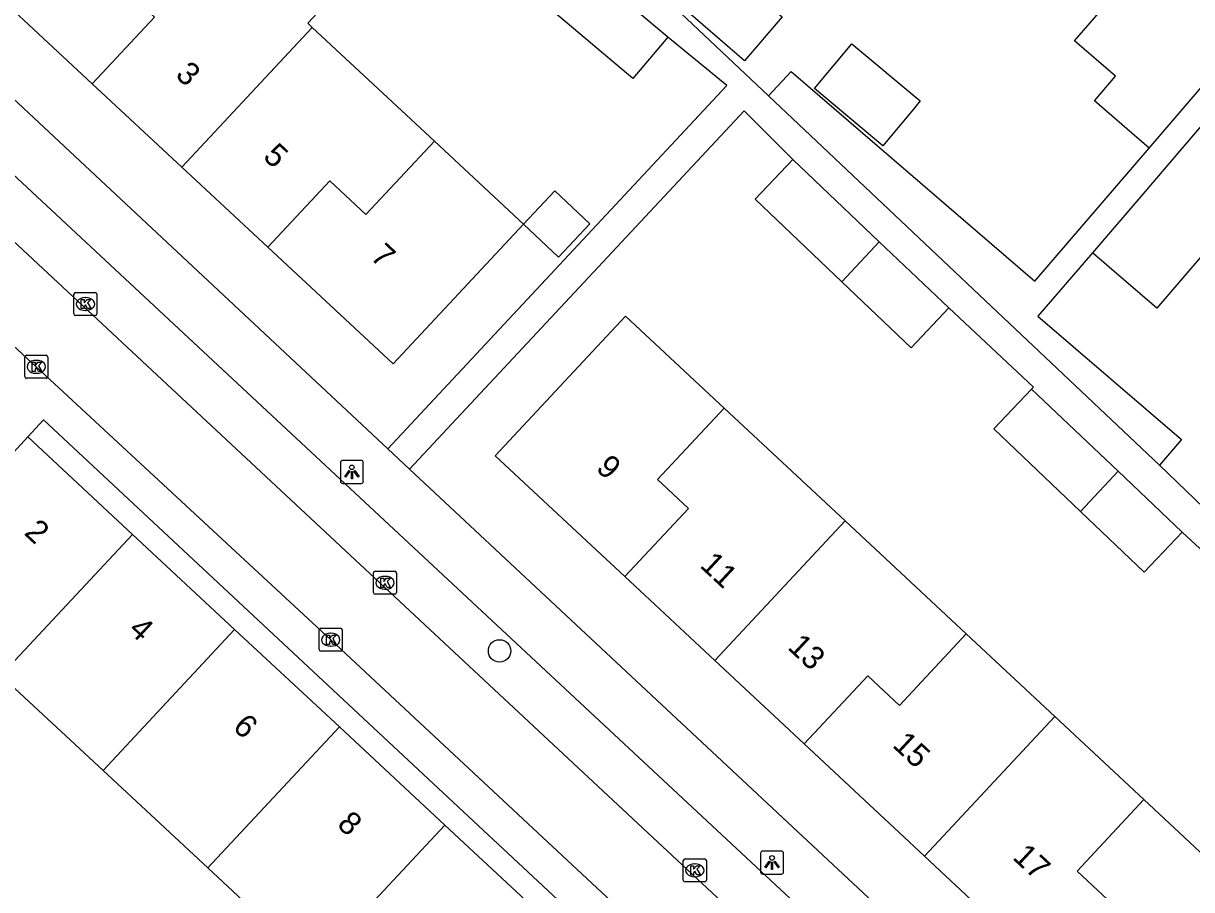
# Model space of a CAD drawing. Extents: x 162347 to 162868, y 381221 to 381813.
# Drawn here: x 162547.5 to 162598.2, y 381682.2 to 381719.8 of the extents above; entities that cross this region are included whole.
import ezdxf

# ---------------------------------------------------------------- set-up
doc = ezdxf.new("R2010")
doc.units = 0
for name, color, linetype in [('IMGEO_Boom', 7, 'Continuous'), ('IMGEO_Kolk', 7, 'Continuous'), ('IMGEO_Lichtpunt', 7, 'Continuous'), ('IMGEO_Pand', 7, 'Continuous'), ('IMGEO_Pand_nummerreeks', 7, 'Continuous'), ('IMGEO_Rijbaan_lokaal_open', 7, 'Continuous'), ('IMGEO_Voetpad_open', 7, 'Continuous')]:
    doc.layers.add(name, color=color, linetype=linetype)

msp = doc.modelspace()

# ---------------------------------------------------------------- linework, layer by layer
at = {"layer": 'IMGEO_Boom'}
msp.add_circle((162568.156, 381692.535), 0.489, dxfattribs=at)
at = {"layer": 'IMGEO_Kolk'}
for p, q in [((162549.736, 381708.106), (162550.588, 381708.106)), ((162549.661, 381707.18), (162549.661, 381708.032)), ((162550.149, 381707.886), (162550.174, 381707.886)), ((162550.662, 381708.032), (162550.662, 381707.18)), ((162550.588, 381707.106), (162549.736, 381707.106)), ((162550.172, 381707.326), (162550.147, 381707.326)), ((162547.526, 381704.453), (162547.526, 381705.305)), ((162547.601, 381705.379), (162548.453, 381705.379)), ((162548.014, 381705.159), (162548.039, 381705.159)), ((162548.527, 381705.305), (162548.527, 381704.453)), ((162548.037, 381704.599), (162548.012, 381704.599)), ((162548.453, 381704.379), (162547.601, 381704.379)), ((162562.675, 381695.071), (162562.675, 381695.923)), ((162562.75, 381695.997), (162563.602, 381695.997)), ((162563.676, 381695.923), (162563.676, 381695.071)), ((162563.163, 381695.777), (162563.188, 381695.777)), ((162563.602, 381694.997), (162562.75, 381694.997)), ((162563.186, 381695.217), (162563.161, 381695.217)), ((162560.317, 381692.595), (162560.317, 381693.447)), ((162560.392, 381693.521), (162561.244, 381693.521)), ((162561.318, 381693.447), (162561.318, 381692.595)), ((162560.805, 381693.301), (162560.83, 381693.301)), ((162561.244, 381692.521), (162560.392, 381692.521)), ((162560.828, 381692.741), (162560.803, 381692.741)), ((162576.138, 381682.578), (162576.138, 381683.43)), ((162576.213, 381683.504), (162577.065, 381683.504)), ((162576.626, 381683.284), (162576.651, 381683.284)), ((162577.139, 381683.43), (162577.139, 381682.578)), ((162576.649, 381682.724), (162576.624, 381682.724)), ((162577.065, 381682.504), (162576.213, 381682.504))]:
    msp.add_line(p, q, dxfattribs=at)
for points in [[(162549.736, 381708.106), (162550.588, 381708.106)], [(162549.661, 381707.18), (162549.661, 381708.032)], [(162549.982, 381707.806), (162550.105, 381707.806), (162550.105, 381707.655), (162550.235, 381707.806), (162550.399, 381707.806), (162550.253, 381707.655), (162550.406, 381707.406), (162550.254, 381707.406), (162550.169, 381707.57), (162550.105, 381707.503), (162550.105, 381707.406), (162549.982, 381707.406), (162549.982, 381707.806)], [(162550.662, 381708.032), (162550.662, 381707.18)], [(162550.588, 381707.106), (162549.736, 381707.106)], [(162547.526, 381704.453), (162547.526, 381705.305)], [(162547.601, 381705.379), (162548.453, 381705.379)], [(162547.847, 381705.079), (162547.97, 381705.079), (162547.97, 381704.928), (162548.1, 381705.079), (162548.264, 381705.079), (162548.118, 381704.928), (162548.271, 381704.679), (162548.119, 381704.679), (162548.034, 381704.843), (162547.97, 381704.776), (162547.97, 381704.679), (162547.847, 381704.679), (162547.847, 381705.079)], [(162548.527, 381705.305), (162548.527, 381704.453)], [(162548.453, 381704.379), (162547.601, 381704.379)], [(162562.675, 381695.071), (162562.675, 381695.923)], [(162562.75, 381695.997), (162563.602, 381695.997)], [(162563.676, 381695.923), (162563.676, 381695.071)], [(162562.996, 381695.697), (162563.119, 381695.697), (162563.119, 381695.546), (162563.249, 381695.697), (162563.413, 381695.697), (162563.267, 381695.546), (162563.42, 381695.297), (162563.268, 381695.297), (162563.183, 381695.461), (162563.119, 381695.394), (162563.119, 381695.297), (162562.996, 381695.297), (162562.996, 381695.697)], [(162563.602, 381694.997), (162562.75, 381694.997)], [(162560.317, 381692.595), (162560.317, 381693.447)], [(162560.392, 381693.521), (162561.244, 381693.521)], [(162561.318, 381693.447), (162561.318, 381692.595)], [(162560.638, 381693.221), (162560.761, 381693.221), (162560.761, 381693.07), (162560.891, 381693.221), (162561.055, 381693.221), (162560.909, 381693.07), (162561.062, 381692.821), (162560.91, 381692.821), (162560.825, 381692.985), (162560.761, 381692.918), (162560.761, 381692.821), (162560.638, 381692.821), (162560.638, 381693.221)], [(162561.244, 381692.521), (162560.392, 381692.521)], [(162576.138, 381682.578), (162576.138, 381683.43)], [(162576.213, 381683.504), (162577.065, 381683.504)], [(162577.139, 381683.43), (162577.139, 381682.578)], [(162576.459, 381683.204), (162576.582, 381683.204), (162576.582, 381683.053), (162576.712, 381683.204), (162576.876, 381683.204), (162576.73, 381683.053), (162576.883, 381682.804), (162576.731, 381682.804), (162576.646, 381682.968), (162576.582, 381682.901), (162576.582, 381682.804), (162576.459, 381682.804), (162576.459, 381683.204)], [(162577.065, 381682.504), (162576.213, 381682.504)]]:
    msp.add_lwpolyline(points, dxfattribs=at)
for centre, start, end in [((162549.738, 381708.03), 91.552, 178.448), ((162549.738, 381708.03), 91.552, 178.448), ((162550.586, 381708.03), 1.552, 88.448), ((162550.586, 381708.03), 1.552, 88.448), ((162549.738, 381707.182), 181.552, 268.448), ((162549.738, 381707.182), 181.552, 268.448), ((162550.586, 381707.182), 271.552, 358.448), ((162550.586, 381707.182), 271.552, 358.448), ((162547.603, 381705.303), 91.552, 178.448), ((162547.603, 381705.303), 91.552, 178.448), ((162548.451, 381705.303), 1.552, 88.448), ((162548.451, 381705.303), 1.552, 88.448), ((162547.603, 381704.455), 181.552, 268.448), ((162547.603, 381704.455), 181.552, 268.448), ((162548.451, 381704.455), 271.552, 358.448), ((162548.451, 381704.455), 271.552, 358.448), ((162562.752, 381695.921), 91.552, 178.448), ((162562.752, 381695.921), 91.552, 178.448), ((162563.6, 381695.921), 1.552, 88.448), ((162563.6, 381695.921), 1.552, 88.448), ((162562.752, 381695.073), 181.552, 268.448), ((162562.752, 381695.073), 181.552, 268.448), ((162563.6, 381695.073), 271.552, 358.448), ((162563.6, 381695.073), 271.552, 358.448), ((162560.394, 381693.445), 91.552, 178.448), ((162560.394, 381693.445), 91.552, 178.448), ((162561.242, 381693.445), 1.552, 88.448), ((162561.242, 381693.445), 1.552, 88.448), ((162560.394, 381692.597), 181.552, 268.448), ((162560.394, 381692.597), 181.552, 268.448), ((162561.242, 381692.597), 271.552, 358.448), ((162561.242, 381692.597), 271.552, 358.448), ((162576.215, 381683.428), 91.552, 178.448), ((162576.215, 381683.428), 91.552, 178.448), ((162577.063, 381683.428), 1.552, 88.448), ((162577.063, 381683.428), 1.552, 88.448), ((162576.215, 381682.58), 181.552, 268.448), ((162576.215, 381682.58), 181.552, 268.448), ((162577.063, 381682.58), 271.552, 358.448), ((162577.063, 381682.58), 271.552, 358.448)]:
    msp.add_arc(centre, 0.0765, start, end, dxfattribs=at)
for centre, major_axis, ratio, start_param, end_param in [((162550.148, 381707.606), (-0.387, 0.002), 0.722429, 4.712389, 7.853982), ((162550.173, 381707.606), (-0.39, 0.002), 0.717154, 1.570796, 4.712389), ((162548.013, 381704.879), (-0.387, 0.002), 0.722429, 4.712389, 7.853982), ((162548.038, 381704.879), (-0.39, 0.002), 0.717154, 1.570796, 4.712389), ((162563.162, 381695.497), (-0.387, 0.002), 0.722429, 4.712389, 7.853982), ((162563.187, 381695.497), (-0.39, 0.002), 0.717154, 1.570796, 4.712389), ((162560.804, 381693.021), (-0.387, 0.002), 0.722429, 4.712389, 7.853982), ((162560.829, 381693.021), (-0.39, 0.002), 0.717154, 1.570796, 4.712389), ((162576.625, 381683.004), (-0.387, 0.002), 0.722429, 4.712389, 7.853982), ((162576.65, 381683.004), (-0.39, 0.002), 0.717154, 1.570796, 4.712389)]:
    msp.add_ellipse(centre, major_axis=major_axis, ratio=ratio, start_param=start_param, end_param=end_param, dxfattribs=at)
at = {"layer": 'IMGEO_Lichtpunt'}
for p, q in [((162561.239, 381700.716), (162561.239, 381699.909)), ((162561.239, 381700.716), (162561.239, 381699.909)), ((162562.141, 381700.811), (162561.333, 381700.811)), ((162562.141, 381700.811), (162561.333, 381700.811)), ((162562.235, 381699.909), (162562.235, 381700.716)), ((162562.235, 381699.909), (162562.235, 381700.716)), ((162561.333, 381699.815), (162562.141, 381699.815)), ((162561.333, 381699.815), (162562.141, 381699.815)), ((162579.496, 381683.745), (162579.496, 381682.938)), ((162579.496, 381683.745), (162579.496, 381682.938)), ((162580.398, 381683.84), (162579.59, 381683.84)), ((162580.398, 381683.84), (162579.59, 381683.84)), ((162580.492, 381682.938), (162580.492, 381683.745)), ((162580.492, 381682.938), (162580.492, 381683.745)), ((162579.59, 381682.844), (162580.398, 381682.844)), ((162579.59, 381682.844), (162580.398, 381682.844))]:
    msp.add_line(p, q, dxfattribs=at)
for points in [[(162561.613, 381700.38), (162561.652, 381700.352), (162561.464, 381700.09), (162561.426, 381700.117), (162561.613, 381700.38)], [(162561.715, 381700.332), (162561.762, 381700.332), (162561.762, 381700.01), (162561.715, 381700.01), (162561.715, 381700.332)], [(162561.825, 381700.352), (162561.863, 381700.379), (162562.05, 381700.117), (162562.011, 381700.089), (162561.825, 381700.352)], [(162579.87, 381683.409), (162579.909, 381683.381), (162579.721, 381683.119), (162579.683, 381683.146), (162579.87, 381683.409)], [(162579.972, 381683.361), (162580.019, 381683.361), (162580.019, 381683.039), (162579.972, 381683.039), (162579.972, 381683.361)], [(162580.082, 381683.381), (162580.12, 381683.408), (162580.307, 381683.146), (162580.268, 381683.118), (162580.082, 381683.381)]]:
    msp.add_lwpolyline(points, dxfattribs=at)
for centre in [(162561.738, 381700.514), (162579.995, 381683.543)]:
    msp.add_circle(centre, 0.0994, dxfattribs=at)
for centre, start, end in [((162561.333, 381700.716), 90, 180), ((162561.333, 381700.716), 90, 180), ((162562.141, 381700.716), 0, 90), ((162562.141, 381700.716), 0, 90), ((162561.333, 381699.909), 180, 270), ((162561.333, 381699.909), 180, 270), ((162562.141, 381699.909), 270, 0), ((162562.141, 381699.909), 270, 360), ((162579.59, 381683.745), 90, 180), ((162579.59, 381683.745), 90, 180), ((162580.398, 381683.745), 0, 90), ((162580.398, 381683.745), 0, 90), ((162579.59, 381682.938), 180, 270), ((162579.59, 381682.938), 180, 270), ((162580.398, 381682.938), 270, 0), ((162580.398, 381682.938), 270, 360)]:
    msp.add_arc(centre, 0.0946, start, end, dxfattribs=at)
at = {"layer": 'IMGEO_Pand'}
for points in [[(162560.009, 381719.627), (162559.819, 381719.804), (162561.841, 381721.977), (162556.476, 381726.97), (162554.45, 381724.8)], [(162554.45, 381724.8), (162551.49, 381721.63), (162553.161, 381720.07), (162550.459, 381717.175)], [(162596.381, 381714.385), (162593.998, 381716.432), (162594.918, 381717.503), (162593.142, 381719.036), (162594.886, 381721.066), (162592.71, 381722.935)], [(162550.459, 381717.175), (162544.927, 381722.323)], [(162576.674, 381721.739), (162577.454, 381722.645), (162580.438, 381720.078), (162578.802, 381718.175), (162575.817, 381720.743), (162576.674, 381721.739)], [(162575.468, 381719.201), (162572.149, 381721.995)], [(162575.468, 381719.201), (162573.943, 381717.409), (162570.541, 381720.273)], [(162596.381, 381714.385), (162598.117, 381716.406), (162601.374, 381720.198)], [(162554.346, 381713.559), (162560.009, 381719.627)], [(162560.009, 381719.627), (162565.324, 381714.682)], [(162602.161, 381719.444), (162598.905, 381715.65), (162596.011, 381712.277), (162593.913, 381709.832)], [(162586.135, 381716.074), (162584.805, 381714.484), (162581.832, 381716.969), (162583.459, 381718.915), (162586.431, 381716.429), (162586.135, 381716.074)], [(162550.459, 381717.175), (162554.346, 381713.559)], [(162565.324, 381714.682), (162562.349, 381711.494), (162560.779, 381712.96), (162558.088, 381710.077)], [(162565.324, 381714.682), (162569.192, 381711.083)], [(162580.899, 381713.88), (162579.26, 381712.156), (162583.032, 381708.569)], [(162584.655, 381710.308), (162580.899, 381713.88)], [(162558.088, 381710.077), (162554.346, 381713.559)], [(162569.192, 381711.083), (162570.557, 381712.53), (162572.082, 381711.09), (162570.722, 381709.648), (162569.192, 381711.083)], [(162569.192, 381711.083), (162563.538, 381705.006), (162558.088, 381710.077)], [(162604.373, 381708.988), (162603.481, 381707.984), (162603.386, 381708.066), (162603.222, 381708.206), (162599.855, 381711.095), (162596.711, 381707.431), (162593.913, 381709.832)], [(162584.655, 381710.308), (162583.032, 381708.569)], [(162587.677, 381707.435), (162584.655, 381710.308)], [(162583.032, 381708.569), (162586.038, 381705.711), (162587.677, 381707.435)], [(162577.916, 381703.087), (162573.632, 381707.085), (162571.381, 381704.673), (162567.969, 381701.017), (162573.595, 381695.767)], [(162591.274, 381703.913), (162589.63, 381702.185), (162593.402, 381698.595)], [(162595.03, 381700.34), (162591.274, 381703.913)], [(162577.916, 381703.087), (162575.018, 381699.982), (162576.36, 381698.73), (162573.595, 381695.767)], [(162583.17, 381698.183), (162577.916, 381703.087)], [(162544.973, 381698.927), (162547.662, 381701.832)], [(162547.662, 381701.832), (162552.208, 381697.599)], [(162593.402, 381698.595), (162595.03, 381700.34)], [(162597.813, 381697.691), (162595.03, 381700.34)], [(162593.402, 381698.595), (162596.168, 381695.962), (162597.813, 381697.691)], [(162577.507, 381692.115), (162583.17, 381698.183)], [(162588.433, 381693.272), (162583.17, 381698.183)], [(162552.208, 381697.599), (162546.49, 381691.473)], [(162556.645, 381693.468), (162552.208, 381697.599)], [(162573.595, 381695.767), (162577.507, 381692.115)], [(162556.645, 381693.468), (162550.927, 381687.341)], [(162561.194, 381689.233), (162556.645, 381693.468)], [(162588.433, 381693.272), (162585.535, 381690.167), (162584.15, 381691.459), (162581.385, 381688.496)], [(162592.279, 381689.682), (162588.433, 381693.272)], [(162577.507, 381692.115), (162581.385, 381688.496)], [(162550.927, 381687.341), (162546.49, 381691.473)], [(162592.279, 381689.682), (162586.616, 381683.614)], [(162596.144, 381686.075), (162592.279, 381689.682)], [(162555.476, 381683.106), (162561.194, 381689.233)], [(162565.777, 381684.966), (162561.194, 381689.233)], [(162581.385, 381688.496), (162586.616, 381683.614)], [(162555.476, 381683.106), (162550.927, 381687.341)], [(162591.822, 381678.754), (162594.588, 381681.718), (162593.246, 381682.97), (162596.144, 381686.075)], [(162596.144, 381686.075), (162601.445, 381681.127)], [(162565.777, 381684.966), (162560.059, 381678.84)], [(162570.32, 381680.736), (162565.777, 381684.966)], [(162586.616, 381683.614), (162591.822, 381678.754)], [(162560.059, 381678.84), (162555.476, 381683.106)]]:
    msp.add_lwpolyline(points, dxfattribs=at)
at = {"layer": 'IMGEO_Rijbaan_lokaal_open'}
for points in [[(162591.19, 381669.184), (162580.185, 381679.418), (162542.273, 381714.77)], [(162588.969, 381666.789), (162586.238, 381669.332), (162574.275, 381680.474), (162573.453, 381681.241), (162560.818, 381693.021), (162548.027, 381704.879), (162546.399, 381706.372)]]:
    msp.add_lwpolyline(points, dxfattribs=at)
at = {"layer": 'IMGEO_Voetpad_open'}
for points in [[(162571.963, 381724.09), (162579.844, 381716.65)], [(162544.927, 381722.323), (162542.992, 381720.281), (162563.297, 381701.321)], [(162563.297, 381701.321), (162578.026, 381717.094), (162575.468, 381719.201)], [(162579.844, 381716.65), (162580.824, 381717.707), (162591.418, 381708.607), (162596.381, 381714.385)], [(162596.834, 381700.611), (162579.844, 381716.65)], [(162564.247, 381700.434), (162578.781, 381715.999), (162580.899, 381713.88)], [(162546.116, 381714.053), (162581.635, 381680.986), (162619.498, 381645.735), (162631.092, 381634.929), (162631.144, 381634.866)], [(162593.913, 381709.832), (162591.547, 381707.074), (162597.786, 381701.721), (162596.834, 381700.611)], [(162587.677, 381707.435), (162591.351, 381703.994), (162591.274, 381703.913)], [(162547.662, 381701.832), (162548.344, 381702.569), (162606.523, 381648.285), (162616.162, 381639.291), (162615.546, 381638.629)], [(162564.247, 381700.434), (162563.297, 381701.321)], [(162596.834, 381700.611), (162600.311, 381697.267)], [(162633.056, 381636.194), (162622.51, 381646.029), (162564.247, 381700.434)], [(162597.813, 381697.691), (162599.334, 381696.296)]]:
    msp.add_lwpolyline(points, dxfattribs=at)

# ---------------------------------------------------------------- texts
at = {"layer": 'IMGEO_Pand_nummerreeks'}
for s, rotation, p in [('3', 316.9766, (162554.025, 381717.51)), ('5', 316.9766, (162557.834, 381713.955)), ('7', 316.9766, (162562.494, 381709.606)), ('9', 316.9758, (162572.299, 381700.422)), ('2', 316.9766, (162547.457, 381697.625)), ('11', 316.9758, (162576.817, 381696.207)), ('4', 316.9766, (162551.987, 381693.397)), ('13', 316.9758, (162580.629, 381692.65)), ('6', 316.9766, (162556.517, 381689.17)), ('15', 316.9758, (162585.183, 381688.399)), ('8', 316.9766, (162561.049, 381684.941)), ('17', 316.9758, (162590.402, 381683.528))]:
    msp.add_text(s, height=1, rotation=rotation, dxfattribs=at).set_placement(p)

doc.saveas('drawing.dxf')
